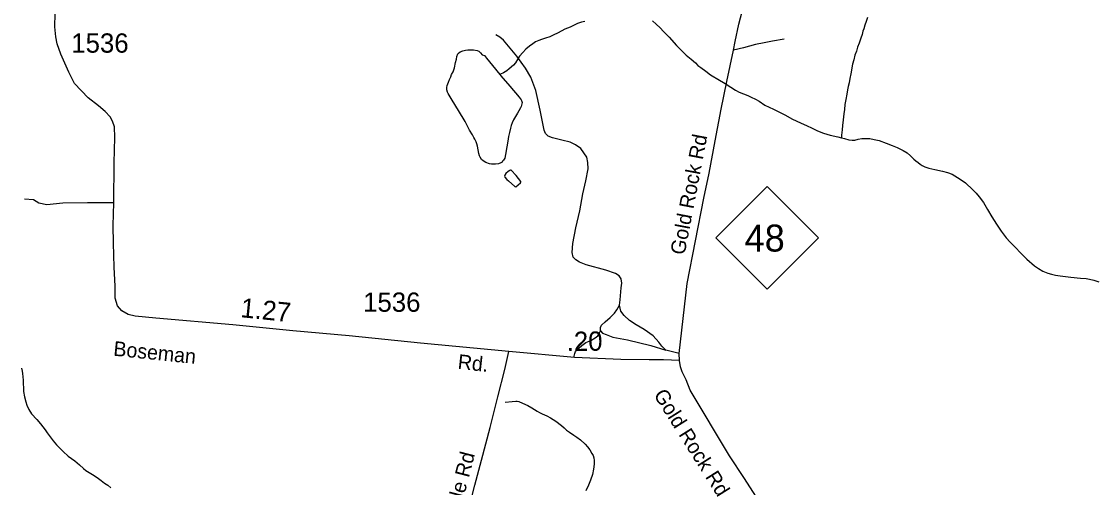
# Model space of a CAD drawing. Extents: x 2220236 to 2384410, y 720751 to 894131.
# Drawn here: x 2347089 to 2354061, y 822953 to 825974 of the extents above; entities that cross this region are included whole.
import ezdxf

# ---------------------------------------------------------------- set-up
doc = ezdxf.new("R2010")
doc.units = 0
doc.layers.add('Default', color=7, linetype='Continuous')

msp = doc.modelspace()

# ---------------------------------------------------------------- linework, layer by layer
at = {"layer": 'Default'}
msp.add_line((2351353.9, 823820.3), (2351267.5, 823841.9), dxfattribs=at)
for points in [[(2351355.5, 823776.5), (2351353.9, 823820.3), (2351405, 824274.2), (2351513.6, 824829), (2351549.3, 824991.3), (2351587.4, 825199.7), (2351625.8, 825406.1), (2351663.6, 825584.2), (2351707.3, 825787), (2351716.5, 825845), (2351741.2, 825957.2), (2351781.4, 826113.7)], [(2350249.6, 823834.8), (2349675.4, 823888.9), (2349214.8, 823936.1), (2348848.4, 823967.5), (2348458.5, 824006.8), (2347960, 824051.3), (2347826.5, 824064.4), (2347780.7, 824074.9), (2347740.1, 824098.4), (2347711.3, 824129.9), (2347695.6, 824179.6), (2347695.6, 824258.2), (2347690.4, 824381.3), (2347685.2, 824535.8), (2347682.6, 824651), (2347687.1, 824797.6), (2347690.4, 825056.9), (2347693, 825221.8), (2347691.7, 825289.9), (2347678.6, 825326.6), (2347662.9, 825355.4), (2347631.5, 825389.4), (2347587, 825426.1), (2347521.6, 825478.5), (2347432.6, 825572.7), (2347396, 825646.1), (2347343.7, 825761.3), (2347320.1, 825829.4), (2347312.3, 825873.9), (2347304.4, 825939.4), (2347307.3, 826026.5)], [(2352574.6, 825998.7), (2352566.8, 825973.7), (2352559.2, 825950.4), (2352551.6, 825926.2), (2352545.7, 825910.5), (2352540, 825889.6), (2352532.1, 825865.6), (2352520.6, 825834), (2352510.8, 825808), (2352503.4, 825781.4), (2352493.6, 825755.8), (2352486, 825725.9), (2352478.3, 825697.7), (2352467, 825634.9), (2352461.4, 825603.5), (2352455.6, 825577), (2352451, 825552.8), (2352446.4, 825530.6), (2352440.6, 825503.1), (2352435.1, 825468.5), (2352429.3, 825434.7), (2352425.7, 825402.4), (2352422.2, 825374.4), (2352416.6, 825336.4), (2352413.1, 825300.2), (2352411.4, 825270.6), (2352407.8, 825236.9), (2352407.8, 825220.5)], [(2350742.5, 825974.6), (2350720.6, 825970.4), (2350694.8, 825960.2), (2350672.9, 825949.4), (2350647.2, 825936.9), (2350613.3, 825923.4), (2350569.6, 825900.2), (2350537.7, 825884.2), (2350515.8, 825874.1), (2350487.9, 825865.7), (2350462, 825857.1), (2350443.9, 825850.8), (2350423.2, 825842.4), (2350404.4, 825830.1), (2350382.4, 825814.5), (2350360.6, 825793.9), (2350341.1, 825773.4), (2350319.1, 825749.5), (2350306.7, 825731.9), (2350291.7, 825705.1), (2350279.4, 825691.4), (2350252.2, 825666.4), (2350236.3, 825654.2), (2350214.6, 825640.2), (2350194.5, 825632.2), (2350190.4, 825629.4)], [(2351180.5, 825977.8), (2351204.7, 825955.8), (2351230.9, 825932.2), (2351253.2, 825908.5), (2351283.7, 825878.6), (2351289.8, 825872.9), (2351336.4, 825817.4), (2351374.7, 825779.6), (2351399.3, 825756), (2351431.6, 825728.7), (2351459.8, 825705.3), (2351475.9, 825689.5), (2351494.2, 825675.5), (2351526.3, 825652.2), (2351557.2, 825627.8), (2351567.3, 825621), (2351604.9, 825600.3), (2351651.4, 825571), (2351689.8, 825547.9), (2351720.1, 825527.8), (2351742.2, 825516.6), (2351798.3, 825493.3), (2351820.4, 825483.7), (2351848.5, 825470.1), (2351872.7, 825456.3), (2351909.2, 825432.2), (2351965.4, 825404.9), (2352040.1, 825367.9), (2352090.1, 825340.5), (2352140.7, 825316.9), (2352184.8, 825297.4), (2352212.9, 825283.8), (2352251.1, 825265.6), (2352289.4, 825250.8), (2352333.6, 825237.2), (2352383.7, 825226.1), (2352407.8, 825220.5)], [(2350966.1, 824135.1), (2350971.9, 824170), (2350978.9, 824246.8), (2350982.4, 824278.3), (2350977.1, 824306.2), (2350964.9, 824325.4), (2350940.5, 824341.1), (2350878.6, 824362.1), (2350751.2, 824395.2), (2350707.6, 824412.7), (2350684.9, 824428.4), (2350667.5, 824445.8), (2350660.5, 824475.5), (2350664, 824534.9), (2350683.2, 824636.1), (2350709.3, 824746.1), (2350730.3, 824856.1), (2350749.5, 824941.6), (2350763.4, 825018.5), (2350761.7, 825058.6), (2350754.7, 825095.3), (2350735.5, 825121.5), (2350716.3, 825149.4), (2350681.4, 825173.8), (2350646.5, 825191.3), (2350592.4, 825205.3), (2350533.1, 825219.2), (2350503.5, 825229.7), (2350487.8, 825247.2), (2350478.2, 825269.9), (2350452, 825399), (2350424.1, 825526.5), (2350392.7, 825612), (2350357.8, 825671.4), (2350300.2, 825748.2), (2350214.7, 825852.9), (2350190.3, 825872.1), (2350164.1, 825887.9)], [(2352034.8, 825860), (2351958.6, 825845.4), (2351905.1, 825835.6), (2351848.4, 825824.3), (2351770.6, 825803.2), (2351707.3, 825787)], [(2350190.4, 825629.4), (2350196.6, 825621.4), (2350255.1, 825554.9), (2350316.2, 825483.5), (2350328.4, 825465.3), (2350332.5, 825461.2), (2350334.4, 825455.7), (2350336.7, 825447.6), (2350328.8, 825423.3), (2350324.9, 825415), (2350315.2, 825394.9), (2350305.3, 825379.1), (2350291.8, 825357.2), (2350279.8, 825337), (2350270.1, 825316.9), (2350265.2, 825300.3), (2350260.7, 825282.7), (2350253, 825254.5), (2350247.1, 825229), (2350243.5, 825198.3), (2350236.1, 825161.9), (2350226.6, 825112.3), (2350222.7, 825088.5), (2350215, 825075.7), (2350209.1, 825068.2), (2350205.1, 825062.2), (2350197.4, 825057.9), (2350181.2, 825051.3), (2350163.2, 825049.9), (2350137.3, 825048.9), (2350123.5, 825050.6), (2350100.4, 825060.5), (2350083, 825070.3), (2350071.4, 825079.7), (2350062.6, 825094.1), (2350058.6, 825103.8), (2350054.4, 825118.4), (2350050.1, 825142.1), (2350045.2, 825166.6), (2350041.7, 825180.2), (2350037.5, 825194.1), (2350029.3, 825210.2), (2350023.2, 825222.1), (2350013, 825239.7), (2349994.7, 825269.5), (2349965.9, 825324.8), (2349923.2, 825396.9), (2349882.4, 825464.2), (2349861.7, 825496.1), (2349855.7, 825507.4), (2349851.7, 825515.4), (2349847.2, 825530), (2349847.2, 825545.8), (2349848.9, 825559.6), (2349853.1, 825569.6), (2349857, 825579.6), (2349863.8, 825598), (2349872.6, 825615.7), (2349878.2, 825629.7), (2349888, 825648.2), (2349897.8, 825674.2), (2349903.3, 825707.9), (2349909.2, 825730.5), (2349912.9, 825746), (2349918.7, 825764.3), (2349922.4, 825768.7), (2349934.6, 825776.5), (2349950.4, 825783), (2349968.3, 825787), (2349984.3, 825789.3), (2350002.9, 825790.7), (2350020.4, 825789.8), (2350044.5, 825785.9), (2350054.5, 825782.4), (2350064.5, 825770.3), (2350076.8, 825758.6), (2350090.8, 825752.7), (2350104.9, 825736.8), (2350143.6, 825689.2), (2350190.4, 825629.4)], [(2352407.8, 825220.5), (2352425.7, 825216.3), (2352454, 825206.7), (2352476.1, 825203.6), (2352493.5, 825204.3), (2352514, 825210.1), (2352538.1, 825214.4), (2352562, 825216), (2352589.9, 825214.8), (2352617.7, 825208.4), (2352650.2, 825201.5), (2352696.5, 825185.4), (2352736.5, 825170), (2352768.6, 825156.5), (2352807.1, 825137.4), (2352833, 825121.4), (2352853.4, 825103.2), (2352875.6, 825082.1), (2352889.2, 825071.2), (2352903.8, 825058.6), (2352918.1, 825048.4), (2352930.2, 825040.7), (2352946.3, 825032.5), (2352974.2, 825022.8), (2353012.3, 825013.8), (2353062.6, 825004.4), (2353094.8, 824995.9), (2353124.9, 824983), (2353159.2, 824963.1), (2353188.9, 824942.9), (2353210.5, 824928.4), (2353224.8, 824915.9), (2353245.9, 824896.1), (2353280.5, 824860.7), (2353300.5, 824836.9), (2353327, 824799.3), (2353353.8, 824755.4), (2353382.3, 824708), (2353412.8, 824660), (2353443.2, 824614.6), (2353475.9, 824570.7), (2353500.3, 824543.1), (2353518.4, 824525.8), (2353536.6, 824505.9), (2353565.1, 824475.9), (2353609.5, 824432.7), (2353658.2, 824389.4), (2353685.5, 824371.8), (2353712.5, 824355.5), (2353744.8, 824342.1), (2353768.8, 824334.8), (2353795, 824328.7), (2353825.3, 824324), (2353859, 824319.8), (2353895.2, 824316.4), (2353957.2, 824310.7), (2353993.1, 824307.3), (2354016.3, 824302.3), (2354043.4, 824296.2), (2354075.4, 824286)], [(2350246.8, 824940.8), (2350289, 824903.1), (2350295, 824901.1), (2350324.8, 824927.6), (2350326.8, 824933.5), (2350326.7, 824937.5), (2350296.3, 824975), (2350264, 825010.4), (2350259.7, 825010.2), (2350255.8, 825008.4), (2350245.9, 825002.4), (2350230.1, 824988.7), (2350222.3, 824978.5), (2350220.2, 824971.9), (2350222.5, 824964.4), (2350236.5, 824950.2), (2350246.8, 824940.8)], [(2347687.1, 824797.6), (2347517, 824797.6), (2347357.4, 824795), (2347252.7, 824784.5), (2347200.4, 824795), (2347166.4, 824818.6), (2347108.8, 824821.2)], [(2350844.1, 823968.4), (2350844.1, 823989.3), (2350851.1, 824005), (2350873.8, 824027.7), (2350906.9, 824053.9), (2350934.8, 824083.6), (2350950.5, 824104.6), (2350966.1, 824135.1)], [(2351267.5, 823841.9), (2351242.3, 823868), (2351221.4, 823894.2), (2351184.8, 823936.1), (2351127.2, 823978), (2351074.8, 824007.7), (2351031.2, 824035.6), (2350998.1, 824068.8), (2350975.4, 824094.9), (2350966.1, 824135.1)], [(2350671.4, 823795.5), (2350676.6, 823821.7), (2350681.9, 823834), (2350690.6, 823846.2), (2350722, 823872.4), (2350748.2, 823891.6), (2350781.3, 823905.5), (2350809.2, 823923), (2350826.7, 823935.2), (2350833.6, 823945.7), (2350844.1, 823968.4)], [(2350844.1, 823968.4), (2350856.3, 823952.7), (2350880.8, 823943.9), (2350924.4, 823928.2), (2351018.6, 823909), (2351170.4, 823874.1), (2351267.5, 823841.9)], [(2349974, 822757.7), (2350029.8, 822967.2), (2350071.8, 823130.2), (2350129.2, 823340.9), (2350178.1, 823539.8), (2350223.4, 823717.9), (2350249.6, 823834.8)], [(2351355.5, 823776.5), (2351251.8, 823781.3), (2351158.6, 823780.7), (2350975.6, 823783.5), (2350674.4, 823796.4), (2350249.6, 823834.8)], [(2352138.6, 822448.7), (2351778.7, 823010.8), (2351681.4, 823158.4), (2351426.1, 823584.2), (2351398.5, 823650.8), (2351373.4, 823701.9), (2351361.8, 823735.5), (2351355.5, 823776.5)], [(2347088.4, 823726.8), (2347092.8, 823706.6), (2347094.8, 823691), (2347099.5, 823648.5), (2347102.5, 823574.8), (2347108.5, 823539.9), (2347117.1, 823507.4), (2347123.5, 823485.4), (2347135.8, 823458.9), (2347154.1, 823429.2), (2347188.7, 823393.8), (2347210.8, 823365.8), (2347227, 823346.2), (2347241.3, 823326.1), (2347255.6, 823307), (2347274, 823280.8), (2347294.1, 823255.4), (2347316.5, 823229), (2347359, 823185.8), (2347391.4, 823156.6), (2347433.7, 823124.9), (2347464.3, 823098.9), (2347490.5, 823075.3), (2347506.4, 823063.8), (2347548.9, 823036), (2347579.2, 823016.6), (2347605.3, 822997.3), (2347627.6, 822980.8), (2347647.9, 822967.9), (2347667.9, 822951.3)], [(2350226, 823506.6), (2350271.8, 823510.7), (2350293.7, 823513.3), (2350302.9, 823513), (2350313.9, 823509.2), (2350337.9, 823499.7), (2350372.3, 823483.7), (2350398.5, 823470), (2350432.6, 823446.7), (2350448.7, 823438.5), (2350464.8, 823431), (2350495.2, 823417.5), (2350519.1, 823403.7), (2350553.4, 823382.1), (2350590, 823354.7), (2350608, 823339), (2350624, 823324.9), (2350642.3, 823310.9), (2350670.7, 823291.7), (2350690.9, 823278.4), (2350713.9, 823261.3), (2350743.3, 823234.6), (2350759.4, 823216.6), (2350773.7, 823196.5), (2350788.1, 823172.5), (2350796.2, 823159), (2350800.4, 823145.1), (2350802.8, 823127.1), (2350802.8, 823103.5), (2350799.2, 823071.2), (2350791.7, 823037.4), (2350778.1, 823000.7), (2350765.3, 822967.4), (2350748.8, 822930.6)]]:
    msp.add_lwpolyline(points, dxfattribs=at)
msp.add_lwpolyline([(2351591.4, 824572), (2351924.4, 824905), (2352257.3, 824572), (2351924.4, 824239)], close=True, dxfattribs=at)

# ---------------------------------------------------------------- texts
for s, height, p in [('1536', 125, (2347411.5, 825771.7)), ('48', 175, (2351778.5, 824482.3)), ('1536', 125, (2349304.3, 824091.8))]:
    msp.add_text(s, height=height, dxfattribs=at).set_placement(p)
for s, height, rotation, p in [('Gold Rock Rd', 95, 79.17506, (2351388.8, 824455.9)), ('1.27', 125, 354.21531, (2348505.1, 824057.3)), ('.20', 125, 0.76229, (2350625.4, 823836.8)), ('Boseman', 95, 354.21531, (2347681.3, 823807.7)), ('Rd.', 95, 353.80621, (2349914.7, 823722.6)), ('Gold Rock Rd', 95, 302.23534, (2351185.2, 823553.9)), ('Peele Rd', 95, 75.57576, (2349900.1, 822663.5))]:
    msp.add_text(s, height=height, rotation=rotation, dxfattribs=at).set_placement(p)

doc.saveas('drawing.dxf')
